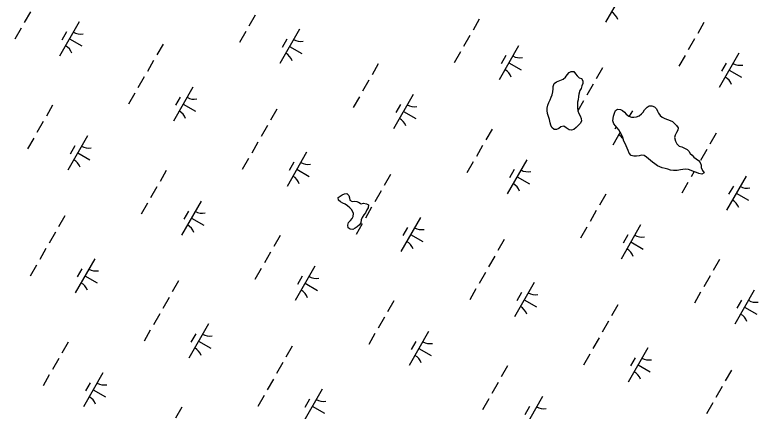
# Model space of a CAD drawing. Extents: x 3930721 to 3950824, y 220441 to 242861.
# Drawn here: x 3938608 to 3939552, y 231818 to 232320 of the extents above; entities that cross this region are included whole.
import ezdxf

# ---------------------------------------------------------------- set-up
doc = ezdxf.new("R2010")
doc.units = 0
doc.layers.add('V-TOPO-SHOR', color=7, linetype='Continuous')
doc.layers.add('V-WETL-SWMP', color=7, linetype='Continuous')

msp = doc.modelspace()

# ---------------------------------------------------------------- linework, layer by layer
at = {"layer": 'V-TOPO-SHOR'}
for points in [[(3939312.09, 232174.29), (3939308.09, 232177.05), (3939305.04, 232178.88), (3939301.32, 232178.14), (3939298.77, 232176.02), (3939295.75, 232174.59), (3939292.72, 232174.79), (3939289.89, 232177.33), (3939288.69, 232180.35), (3939287.96, 232183.38), (3939286.99, 232187.57), (3939285.79, 232191.05), (3939284.58, 232195.01), (3939283.84, 232198.74), (3939283.81, 232201.77), (3939284.94, 232205.51), (3939286.07, 232209.02), (3939287.9, 232212.54), (3939289.03, 232215.82), (3939290.17, 232218.86), (3939291.07, 232222.37), (3939291.49, 232226.34), (3939291.7, 232229.38), (3939292.83, 232232.89), (3939295.84, 232235.25), (3939300.26, 232236.7), (3939304.44, 232238.61), (3939307.21, 232241.2), (3939309.51, 232244.26), (3939311.82, 232247.08), (3939314.6, 232248.51), (3939317.87, 232248.31), (3939320, 232245.53), (3939321.89, 232242.99), (3939324.72, 232240.45), (3939327.76, 232239.31), (3939329.42, 232236.53), (3939329.23, 232233.03), (3939328.09, 232230.21), (3939326.96, 232226.94), (3939325.58, 232224.12), (3939324.23, 232219.44), (3939323.79, 232216.4), (3939323.14, 232212.43), (3939322.7, 232209.39), (3939322.5, 232205.89), (3939322.54, 232202.16), (3939323.04, 232198.43), (3939324.01, 232195.17), (3939325.68, 232191.93), (3939327.11, 232188.67), (3939327.38, 232185.41), (3939326.01, 232182.36), (3939323.46, 232179.77), (3939320.69, 232177.17), (3939317.92, 232174.81), (3939314.89, 232174.08), (3939312.09, 232174.29)], [(3939382.96, 232157.04), (3939381.3, 232160.05), (3939380.09, 232164.48), (3939378.89, 232167.5), (3939376.75, 232171.21), (3939374.85, 232174.22), (3939372.96, 232176.77), (3939370.6, 232179.31), (3939368.71, 232182.09), (3939367.51, 232185.58), (3939367.71, 232188.61), (3939368.38, 232191.66), (3939369.5, 232195.63), (3939370.87, 232198.68), (3939373.42, 232200.34), (3939376.92, 232200.14), (3939379.74, 232198.77), (3939382.09, 232196.7), (3939384.45, 232194.39), (3939387.74, 232191.62), (3939391.02, 232190.49), (3939394.06, 232190.28), (3939397.32, 232190.78), (3939400.57, 232192.22), (3939403.58, 232194.58), (3939405.89, 232196.94), (3939407.73, 232199.52), (3939410.73, 232203.05), (3939413.51, 232204.95), (3939416.78, 232204.74), (3939420.29, 232203.38), (3939422.65, 232201.07), (3939424.08, 232198.05), (3939425.51, 232195.27), (3939427.4, 232192.49), (3939429.99, 232190.41), (3939433.51, 232188.58), (3939436.55, 232187.45), (3939440.06, 232186.32), (3939443.11, 232184.71), (3939445.94, 232181.94), (3939448.3, 232179.63), (3939450.19, 232177.08), (3939449.76, 232173.81), (3939448.15, 232170.77), (3939446.32, 232167.48), (3939445.42, 232164.44), (3939446.87, 232159.79), (3939448.53, 232156.54), (3939451.59, 232153.77), (3939455.1, 232152.63), (3939458.39, 232151.27), (3939461.67, 232149.43), (3939463.79, 232147.12), (3939465.46, 232144.34), (3939468.05, 232142.03), (3939470.17, 232139.49), (3939472.99, 232137.65), (3939476.04, 232135.35), (3939478.4, 232133.04), (3939479.37, 232129.55), (3939479.64, 232126.52), (3939481.31, 232122.8), (3939483.2, 232119.79), (3939480.19, 232118.12), (3939476.45, 232119.02), (3939473.4, 232120.15), (3939469.89, 232121.52), (3939466.61, 232122.65), (3939463.33, 232124.02), (3939459.82, 232124.45), (3939456.33, 232123.95), (3939453.07, 232123.45), (3939449.11, 232122.71), (3939444.44, 232122.66), (3939440.7, 232123.32), (3939436.96, 232124.45), (3939433.92, 232125.12), (3939429.94, 232126.25), (3939426.89, 232127.38), (3939424.08, 232128.75), (3939420.56, 232131.05), (3939417.73, 232133.36), (3939415.14, 232135.66), (3939412.56, 232137.74), (3939410.2, 232139.81), (3939406.92, 232141.65), (3939403.88, 232142.08), (3939400.62, 232141.58), (3939397.59, 232140.85), (3939393.85, 232141.05), (3939390.58, 232141.95), (3939388.22, 232144.73), (3939387.02, 232148.21), (3939382.96, 232157.04)], [(3939035.92, 232072.8), (3939033.33, 232075.57), (3939030.74, 232077.87), (3939027.45, 232080.17), (3939024.63, 232081.55), (3939021.81, 232083.15), (3939019.23, 232085.22), (3939018.5, 232088.49), (3939021.04, 232090.38), (3939023.83, 232092.04), (3939026.61, 232093.23), (3939029.64, 232093.73), (3939032.24, 232091.19), (3939032.96, 232088.16), (3939033.46, 232085.13), (3939036.28, 232083.3), (3939039.31, 232084.03), (3939042.35, 232083.36), (3939045.16, 232081.99), (3939047.98, 232080.62), (3939051, 232081.35), (3939054.74, 232080.68), (3939057.32, 232079.08), (3939056.89, 232075.57), (3939055.29, 232072.76), (3939053.22, 232069.24), (3939051.15, 232066.42), (3939049.32, 232063.13), (3939047.95, 232060.32), (3939047.28, 232056.58), (3939045.68, 232053.76), (3939042.9, 232051.4), (3939040.12, 232049.5), (3939037.34, 232047.84), (3939033.83, 232048.27), (3939031.25, 232050.11), (3939030.98, 232053.61), (3939031.65, 232056.65), (3939034.43, 232059.24), (3939036.5, 232061.83), (3939037.87, 232064.65), (3939038.3, 232068.15), (3939035.92, 232072.8)]]:
    msp.add_lwpolyline(points, dxfattribs=at)
at = {"layer": 'V-WETL-SWMP'}
for p, q in [((3939382.96, 232354.28), (3939358.11, 232310.89)), ((3938628.2, 232324.14), (3938620.25, 232310.26)), ((3938913.36, 232319.85), (3938905.41, 232305.97)), ((3938690.02, 232311.29), (3938665.18, 232267.91)), ((3939197.87, 232314.74), (3939189.92, 232300.85)), ((3939483.04, 232310.45), (3939475.08, 232296.56)), ((3938616.27, 232303.31), (3938608.32, 232289.43)), ((3938969.56, 232301.84), (3938944.71, 232258.45)), ((3938673.89, 232298.64), (3938667.92, 232288.23)), ((3938901.44, 232299.03), (3938893.49, 232285.14)), ((3939185.94, 232293.91), (3939177.99, 232280.03)), ((3938677.6, 232289.6), (3938693.22, 232280.65)), ((3938796.39, 232283.13), (3938788.44, 232269.24)), ((3938953.42, 232289.19), (3938947.46, 232278.77)), ((3939471.11, 232289.62), (3939463.16, 232275.74)), ((3938957.13, 232280.14), (3938972.75, 232271.2)), ((3939174.01, 232273.08), (3939166.06, 232259.2)), ((3939247.77, 232281.06), (3939222.92, 232237.68)), ((3939231.63, 232268.41), (3939225.67, 232258)), ((3939459.18, 232268.8), (3939451.23, 232254.91)), ((3939527.3, 232271.61), (3939502.45, 232228.22)), ((3938784.47, 232262.3), (3938776.52, 232248.42)), ((3939069.63, 232258.01), (3939061.68, 232244.13)), ((3939235.34, 232259.37), (3939250.96, 232250.42)), ((3939511.16, 232258.96), (3939505.2, 232248.54)), ((3939309.51, 232244.26), (3939311.82, 232247.08)), ((3939311.82, 232247.08), (3939314.6, 232248.51)), ((3939314.6, 232248.51), (3939317.87, 232248.31)), ((3939317.87, 232248.31), (3939320, 232245.53)), ((3939320, 232245.53), (3939321.89, 232242.99)), ((3939354.14, 232252.9), (3939346.19, 232239.01)), ((3939514.88, 232249.91), (3939530.5, 232240.97)), ((3938772.54, 232241.47), (3938764.59, 232227.59)), ((3939057.71, 232237.19), (3939049.75, 232223.3)), ((3939292.83, 232232.89), (3939295.84, 232235.25)), ((3939295.84, 232235.25), (3939300.26, 232236.7)), ((3939300.26, 232236.7), (3939304.44, 232238.61)), ((3939304.44, 232238.61), (3939307.21, 232241.2)), ((3939307.21, 232241.2), (3939309.51, 232244.26)), ((3939321.89, 232242.99), (3939324.72, 232240.45)), ((3939324.72, 232240.45), (3939327.76, 232239.31)), ((3939327.76, 232239.31), (3939329.42, 232236.53)), ((3939329.42, 232236.53), (3939329.23, 232233.03)), ((3938834.37, 232228.63), (3938809.52, 232185.24)), ((3939291.07, 232222.37), (3939291.5, 232226.34)), ((3939291.5, 232226.34), (3939291.7, 232229.38)), ((3939291.7, 232229.38), (3939292.83, 232232.89)), ((3939326.96, 232226.94), (3939325.58, 232224.12)), ((3939328.09, 232230.21), (3939326.96, 232226.94)), ((3939329.23, 232233.03), (3939328.09, 232230.21)), ((3939342.21, 232232.07), (3939334.26, 232218.19)), ((3938760.61, 232220.65), (3938752.66, 232206.76)), ((3939045.78, 232216.36), (3939037.83, 232202.48)), ((3939113.9, 232219.17), (3939089.05, 232175.78)), ((3939289.04, 232215.82), (3939290.17, 232218.86)), ((3939290.17, 232218.86), (3939291.07, 232222.37)), ((3939323.79, 232216.4), (3939323.14, 232212.43)), ((3939324.23, 232219.44), (3939323.79, 232216.4)), ((3939325.58, 232224.12), (3939324.23, 232219.44)), ((3938818.23, 232215.97), (3938812.26, 232205.56)), ((3938821.94, 232206.93), (3938837.56, 232197.99)), ((3939284.94, 232205.51), (3939286.07, 232209.02)), ((3939286.07, 232209.02), (3939287.9, 232212.54)), ((3939287.9, 232212.54), (3939289.04, 232215.82)), ((3939322.7, 232209.39), (3939322.5, 232205.89)), ((3939323.14, 232212.43), (3939322.7, 232209.39)), ((3939330.28, 232211.24), (3939323.02, 232198.57)), ((3938656.23, 232205.58), (3938648.28, 232191.69)), ((3938940.74, 232200.46), (3938932.78, 232186.58)), ((3939097.76, 232206.52), (3939091.8, 232196.11)), ((3939101.48, 232197.48), (3939117.1, 232188.53)), ((3939283.81, 232201.77), (3939284.94, 232205.51)), ((3939283.84, 232198.73), (3939283.81, 232201.77)), ((3939284.58, 232195.01), (3939283.84, 232198.73)), ((3939322.5, 232205.89), (3939322.54, 232202.16)), ((3939322.54, 232202.16), (3939323.04, 232198.43)), ((3939323.04, 232198.43), (3939324.01, 232195.17)), ((3939369.5, 232195.63), (3939370.87, 232198.68)), ((3939370.87, 232198.68), (3939373.42, 232200.34)), ((3939373.42, 232200.34), (3939376.93, 232200.14)), ((3939376.93, 232200.14), (3939379.74, 232198.77)), ((3939379.74, 232198.77), (3939382.09, 232196.7)), ((3939392.11, 232198.4), (3939388.15, 232191.48)), ((3939405.89, 232196.94), (3939407.73, 232199.52)), ((3939407.73, 232199.52), (3939410.73, 232203.05)), ((3939410.73, 232203.05), (3939413.51, 232204.95)), ((3939413.51, 232204.95), (3939416.78, 232204.75)), ((3939416.78, 232204.75), (3939420.29, 232203.38)), ((3939420.29, 232203.38), (3939422.65, 232201.07)), ((3939422.65, 232201.07), (3939424.08, 232198.05)), ((3939424.08, 232198.05), (3939425.51, 232195.27)), ((3939285.79, 232191.05), (3939284.58, 232195.01)), ((3939286.99, 232187.57), (3939285.79, 232191.05)), ((3939324.01, 232195.17), (3939325.68, 232191.92)), ((3939325.68, 232191.92), (3939327.11, 232188.67)), ((3939327.11, 232188.67), (3939327.38, 232185.41)), ((3939367.51, 232185.58), (3939367.71, 232188.62)), ((3939367.71, 232188.62), (3939368.38, 232191.66)), ((3939368.38, 232191.66), (3939369.5, 232195.63)), ((3939382.09, 232196.7), (3939384.45, 232194.39)), ((3939384.45, 232194.39), (3939387.74, 232191.62)), ((3939387.74, 232191.62), (3939391.02, 232190.49)), ((3939391.02, 232190.49), (3939394.06, 232190.28)), ((3939394.06, 232190.28), (3939397.32, 232190.78)), ((3939397.32, 232190.78), (3939400.57, 232192.21)), ((3939400.57, 232192.21), (3939403.58, 232194.58)), ((3939403.58, 232194.58), (3939405.89, 232196.94)), ((3939425.51, 232195.27), (3939427.4, 232192.49)), ((3939427.4, 232192.49), (3939429.99, 232190.41)), ((3939429.99, 232190.41), (3939433.51, 232188.58)), ((3939433.51, 232188.58), (3939436.55, 232187.45)), ((3938644.3, 232184.75), (3938636.35, 232170.87)), ((3938928.81, 232179.63), (3938920.86, 232165.75)), ((3939287.96, 232183.38), (3939286.99, 232187.57)), ((3939288.69, 232180.35), (3939287.96, 232183.38)), ((3939289.89, 232177.33), (3939288.69, 232180.35)), ((3939305.04, 232178.88), (3939301.32, 232178.14)), ((3939308.09, 232177.05), (3939305.04, 232178.88)), ((3939323.47, 232179.77), (3939320.69, 232177.17)), ((3939326.01, 232182.36), (3939323.47, 232179.77)), ((3939327.38, 232185.41), (3939326.01, 232182.36)), ((3939368.71, 232182.09), (3939367.51, 232185.58)), ((3939370.6, 232179.31), (3939368.71, 232182.09)), ((3939372.96, 232176.77), (3939370.6, 232179.31)), ((3939436.55, 232187.45), (3939440.06, 232186.32)), ((3939440.06, 232186.32), (3939443.11, 232184.71)), ((3939443.11, 232184.71), (3939448.3, 232179.63)), ((3939448.3, 232179.63), (3939450.19, 232177.08)), ((3939213.98, 232175.35), (3939206.02, 232161.46)), ((3939292.72, 232174.79), (3939289.89, 232177.33)), ((3939295.75, 232174.59), (3939292.72, 232174.79)), ((3939298.77, 232176.02), (3939295.75, 232174.59)), ((3939301.32, 232178.14), (3939298.77, 232176.02)), ((3939312.09, 232174.29), (3939308.09, 232177.05)), ((3939314.89, 232174.08), (3939312.09, 232174.29)), ((3939317.92, 232174.81), (3939314.89, 232174.08)), ((3939320.69, 232177.17), (3939317.92, 232174.81)), ((3939376.64, 232171.39), (3939367.26, 232155.01)), ((3939371.64, 232178.19), (3939370.01, 232175.33)), ((3939374.85, 232174.22), (3939372.96, 232176.77)), ((3939376.75, 232171.21), (3939374.85, 232174.22)), ((3939378.89, 232167.5), (3939376.75, 232171.21)), ((3939448.15, 232170.76), (3939446.32, 232167.48)), ((3939449.76, 232173.81), (3939448.15, 232170.76)), ((3939450.19, 232177.08), (3939449.76, 232173.81)), ((3939498.48, 232170.23), (3939490.53, 232156.35)), ((3938632.38, 232163.92), (3938624.43, 232150.04)), ((3938700.5, 232166.74), (3938675.65, 232123.35)), ((3939380.09, 232164.48), (3939378.89, 232167.5)), ((3939381.3, 232160.05), (3939380.09, 232164.48)), ((3939382.96, 232157.04), (3939381.3, 232160.05)), ((3939446.32, 232167.48), (3939445.42, 232164.44)), ((3939445.42, 232164.44), (3939446.87, 232159.79)), ((3939446.87, 232159.79), (3939448.53, 232156.54)), ((3938684.36, 232154.08), (3938678.4, 232143.67)), ((3938916.88, 232158.81), (3938908.93, 232144.92)), ((3939202.05, 232154.52), (3939194.1, 232140.64)), ((3939387.02, 232148.21), (3939382.96, 232157.04)), ((3939448.53, 232156.54), (3939451.59, 232153.77)), ((3939451.59, 232153.77), (3939455.1, 232152.64)), ((3939455.1, 232152.64), (3939458.39, 232151.27)), ((3939458.39, 232151.27), (3939461.67, 232149.43)), ((3938688.07, 232145.04), (3938703.69, 232136.1)), ((3938978.71, 232145.96), (3938953.86, 232102.57)), ((3939388.22, 232144.73), (3939387.02, 232148.21)), ((3939390.58, 232141.95), (3939388.22, 232144.73)), ((3939393.86, 232141.05), (3939390.58, 232141.95)), ((3939397.59, 232140.85), (3939393.86, 232141.05)), ((3939400.62, 232141.58), (3939397.59, 232140.85)), ((3939403.88, 232142.08), (3939400.62, 232141.58)), ((3939406.92, 232141.65), (3939403.88, 232142.08)), ((3939410.2, 232139.81), (3939406.92, 232141.65)), ((3939461.67, 232149.43), (3939463.79, 232147.12)), ((3939463.79, 232147.12), (3939465.46, 232144.34)), ((3939465.46, 232144.34), (3939468.04, 232142.03)), ((3939468.04, 232142.03), (3939470.17, 232139.49)), ((3939486.55, 232149.41), (3939478.6, 232135.52)), ((3938904.95, 232137.98), (3938897, 232124.1)), ((3938962.57, 232133.31), (3938956.61, 232122.9)), ((3939190.12, 232133.69), (3939182.17, 232119.81)), ((3939258.24, 232136.51), (3939233.39, 232093.12)), ((3939412.56, 232137.74), (3939410.2, 232139.81)), ((3939415.14, 232135.66), (3939412.56, 232137.74)), ((3939417.73, 232133.36), (3939415.14, 232135.66)), ((3939420.56, 232131.05), (3939417.73, 232133.36)), ((3939470.17, 232139.49), (3939472.99, 232137.65)), ((3939472.99, 232137.65), (3939476.05, 232135.35)), ((3939476.05, 232135.35), (3939478.4, 232133.04)), ((3939478.4, 232133.04), (3939479.37, 232129.55)), ((3938800.57, 232122.91), (3938792.62, 232109.03)), ((3938966.28, 232124.27), (3938981.9, 232115.32)), ((3939242.1, 232123.85), (3939236.14, 232113.44)), ((3939424.08, 232128.76), (3939420.56, 232131.05)), ((3939426.89, 232127.38), (3939424.08, 232128.76)), ((3939429.94, 232126.25), (3939426.89, 232127.38)), ((3939433.92, 232125.12), (3939429.94, 232126.25)), ((3939436.96, 232124.45), (3939433.92, 232125.12)), ((3939440.7, 232123.32), (3939436.96, 232124.45)), ((3939444.44, 232122.66), (3939440.7, 232123.32)), ((3939449.11, 232122.71), (3939444.44, 232122.66)), ((3939453.07, 232123.45), (3939449.11, 232122.71)), ((3939456.33, 232123.95), (3939453.07, 232123.45)), ((3939459.82, 232124.45), (3939456.33, 232123.95)), ((3939463.33, 232124.02), (3939459.82, 232124.45)), ((3939466.61, 232122.65), (3939463.33, 232124.02)), ((3939469.89, 232121.52), (3939466.61, 232122.65)), ((3939479.37, 232129.55), (3939479.64, 232126.52)), ((3939479.64, 232126.52), (3939481.31, 232122.8)), ((3939481.31, 232122.8), (3939483.2, 232119.79)), ((3939085.08, 232117.8), (3939077.13, 232103.91)), ((3939245.82, 232114.81), (3939261.44, 232105.87)), ((3939470.45, 232121.3), (3939466.67, 232114.69)), ((3939473.4, 232120.15), (3939469.89, 232121.52)), ((3939476.44, 232119.02), (3939473.4, 232120.15)), ((3939480.19, 232118.12), (3939476.44, 232119.02)), ((3939483.2, 232119.79), (3939480.19, 232118.12)), ((3939536.45, 232115.73), (3939511.6, 232072.34)), ((3939462.7, 232107.75), (3939454.75, 232093.87)), ((3939520.31, 232103.08), (3939514.35, 232092.67)), ((3938788.65, 232102.08), (3938780.69, 232088.2)), ((3939026.61, 232093.23), (3939029.64, 232093.73)), ((3939029.64, 232093.73), (3939032.23, 232091.19)), ((3939073.15, 232096.97), (3939065.2, 232083.08)), ((3939524.03, 232094.04), (3939539.65, 232085.09)), ((3938844.84, 232084.07), (3938819.99, 232040.68)), ((3939018.5, 232088.48), (3939021.04, 232090.38)), ((3939019.23, 232085.22), (3939018.5, 232088.48)), ((3939021.82, 232083.15), (3939019.23, 232085.22)), ((3939021.04, 232090.38), (3939023.83, 232092.04)), ((3939023.83, 232092.04), (3939026.61, 232093.23)), ((3939032.23, 232091.19), (3939032.96, 232088.16)), ((3939032.96, 232088.16), (3939033.46, 232085.14)), ((3939033.46, 232085.14), (3939036.28, 232083.3)), ((3939036.28, 232083.3), (3939039.31, 232084.03)), ((3939039.31, 232084.03), (3939042.35, 232083.36)), ((3939358.32, 232092.68), (3939350.37, 232078.8)), ((3938776.72, 232081.26), (3938768.77, 232067.37)), ((3939024.63, 232081.55), (3939021.82, 232083.15)), ((3939027.45, 232080.17), (3939024.63, 232081.55)), ((3939030.74, 232077.87), (3939027.45, 232080.17)), ((3939033.33, 232075.57), (3939030.74, 232077.87)), ((3939035.92, 232072.79), (3939033.33, 232075.57)), ((3939042.35, 232083.36), (3939047.98, 232080.62)), ((3939047.98, 232080.62), (3939051, 232081.35)), ((3939051, 232081.35), (3939054.74, 232080.68)), ((3939061.22, 232076.14), (3939053.27, 232062.26)), ((3939054.74, 232080.68), (3939057.32, 232079.08)), ((3939056.89, 232075.57), (3939055.29, 232072.76)), ((3939057.32, 232079.08), (3939056.89, 232075.57)), ((3938671.68, 232065.36), (3938663.72, 232051.47)), ((3938828.7, 232071.42), (3938822.74, 232061)), ((3939038.3, 232068.15), (3939035.92, 232072.79)), ((3939037.87, 232064.65), (3939038.3, 232068.15)), ((3939051.15, 232066.42), (3939049.32, 232063.13)), ((3939053.22, 232069.24), (3939051.15, 232066.42)), ((3939055.29, 232072.76), (3939053.22, 232069.24)), ((3939346.39, 232071.85), (3939338.44, 232057.97)), ((3938832.42, 232062.38), (3938848.04, 232053.43)), ((3939030.98, 232053.61), (3939031.65, 232056.65)), ((3939031.65, 232056.65), (3939034.43, 232059.25)), ((3939034.43, 232059.25), (3939036.5, 232061.83)), ((3939036.5, 232061.83), (3939037.87, 232064.65)), ((3939047.29, 232056.58), (3939045.68, 232053.76)), ((3939047.95, 232060.32), (3939047.29, 232056.58)), ((3939049.32, 232063.13), (3939047.95, 232060.32)), ((3939123.05, 232063.3), (3939098.2, 232019.91)), ((3939031.25, 232050.11), (3939030.98, 232053.61)), ((3939033.84, 232048.27), (3939031.25, 232050.11)), ((3939037.34, 232047.84), (3939033.84, 232048.27)), ((3939040.12, 232049.5), (3939037.34, 232047.84)), ((3939042.9, 232051.4), (3939040.12, 232049.5)), ((3939049.3, 232055.32), (3939041.34, 232041.43)), ((3939045.68, 232053.76), (3939042.9, 232051.4)), ((3939106.91, 232050.64), (3939100.95, 232040.23)), ((3939334.46, 232051.03), (3939326.51, 232037.14)), ((3939402.58, 232053.84), (3939377.73, 232010.45)), ((3938659.75, 232044.53), (3938651.8, 232030.65)), ((3938944.91, 232040.24), (3938936.96, 232026.36)), ((3939110.62, 232041.6), (3939126.24, 232032.66)), ((3939386.45, 232041.19), (3939380.48, 232030.77)), ((3939229.42, 232035.13), (3939221.47, 232021.24)), ((3939390.16, 232032.15), (3939405.78, 232023.2)), ((3938647.82, 232023.71), (3938639.87, 232009.82)), ((3938932.99, 232019.42), (3938925.04, 232005.53)), ((3938709.65, 232010.86), (3938684.8, 231967.47)), ((3939217.49, 232014.3), (3939209.54, 232000.42)), ((3939502.66, 232010.01), (3939494.71, 231996.13)), ((3938635.89, 232002.88), (3938627.94, 231989)), ((3938989.18, 232001.4), (3938964.33, 231958.02)), ((3938693.51, 231998.21), (3938687.55, 231987.79)), ((3938921.06, 231998.59), (3938913.11, 231984.71)), ((3939205.56, 231993.48), (3939197.61, 231979.59)), ((3938697.22, 231989.16), (3938712.84, 231980.22)), ((3938816.02, 231982.69), (3938808.07, 231968.81)), ((3938973.04, 231988.75), (3938967.08, 231978.34)), ((3939267.39, 231980.63), (3939242.54, 231937.24)), ((3939490.73, 231989.19), (3939482.78, 231975.3)), ((3938976.76, 231979.71), (3938992.38, 231970.76)), ((3939193.64, 231972.65), (3939185.69, 231958.77)), ((3939546.93, 231971.17), (3939522.08, 231927.79)), ((3938804.09, 231961.87), (3938796.14, 231947.98)), ((3939251.25, 231967.98), (3939245.29, 231957.56)), ((3939478.8, 231968.36), (3939470.85, 231954.48)), ((3939089.26, 231957.58), (3939081.3, 231943.69)), ((3939254.97, 231958.93), (3939270.59, 231949.99)), ((3939373.76, 231952.46), (3939365.81, 231938.58)), ((3939530.79, 231958.52), (3939524.82, 231948.11)), ((3939534.5, 231949.48), (3939550.12, 231940.53)), ((3938792.16, 231941.04), (3938784.21, 231927.16)), ((3939077.33, 231936.75), (3939069.38, 231922.87)), ((3938853.99, 231928.19), (3938829.14, 231884.8)), ((3939361.83, 231931.64), (3939353.88, 231917.75)), ((3938780.24, 231920.21), (3938772.28, 231906.33)), ((3938837.85, 231915.54), (3938831.89, 231905.13)), ((3939065.4, 231915.93), (3939057.45, 231902.04)), ((3939133.52, 231918.74), (3939108.67, 231875.35)), ((3938675.85, 231905.14), (3938667.9, 231891.26)), ((3938841.56, 231906.5), (3938857.18, 231897.55)), ((3939117.39, 231906.08), (3939111.42, 231895.67)), ((3939349.91, 231910.81), (3939341.95, 231896.93)), ((3938960.36, 231900.03), (3938952.41, 231886.14)), ((3939121.1, 231897.04), (3939136.72, 231888.1)), ((3939411.73, 231897.96), (3939386.88, 231854.57)), ((3939337.98, 231889.98), (3939330.03, 231876.1)), ((3938663.93, 231884.32), (3938655.98, 231870.43)), ((3938948.43, 231879.2), (3938940.48, 231865.32)), ((3939395.59, 231885.31), (3939389.63, 231874.9)), ((3939233.6, 231874.91), (3939225.65, 231861.03)), ((3939399.31, 231876.27), (3939414.93, 231867.32)), ((3939518.1, 231869.8), (3939510.15, 231855.91)), ((3938652, 231863.49), (3938644.05, 231849.6)), ((3938720.12, 231866.3), (3938695.27, 231822.91)), ((3938936.5, 231858.37), (3938928.55, 231844.49)), ((3938703.98, 231853.65), (3938698.02, 231843.24)), ((3939221.67, 231854.09), (3939213.72, 231840.2)), ((3939506.17, 231848.97), (3939498.22, 231835.09)), ((3938707.7, 231844.61), (3938723.32, 231835.66)), ((3938998.33, 231845.53), (3938973.48, 231802.14)), ((3938924.58, 231837.55), (3938916.63, 231823.66)), ((3938982.19, 231832.87), (3938976.23, 231822.46)), ((3939209.74, 231833.26), (3939201.79, 231819.37)), ((3939277.87, 231836.07), (3939253.02, 231792.68)), ((3938820.2, 231822.48), (3938812.24, 231808.59)), ((3938985.91, 231823.83), (3939001.53, 231814.89)), ((3939261.73, 231823.42), (3939255.76, 231813.01)), ((3939494.25, 231828.14), (3939486.3, 231814.26))]:
    msp.add_line(p, q, dxfattribs=at)
for centre, start, end in [((3939357.02, 232308.49), 19.42788, 60.97154), ((3938691.53, 232313.45), 239.42788, 280.97154), ((3938971.07, 232304), 239.42788, 280.97154), ((3938664.08, 232265.51), 19.42788, 60.97154), ((3938943.61, 232256.06), 19.42788, 60.97154), ((3939249.28, 232283.22), 239.42788, 280.97154), ((3939528.81, 232273.77), 239.42788, 280.97154), ((3939221.82, 232235.28), 19.42788, 60.97154), ((3939501.36, 232225.83), 19.42788, 60.97154), ((3938835.88, 232230.78), 239.42788, 280.97154), ((3938808.42, 232182.85), 19.42788, 60.97154), ((3939115.41, 232221.33), 239.42788, 280.97154), ((3939087.96, 232173.39), 19.42788, 60.97154), ((3939366.16, 232152.62), 35.31901, 60.97154), ((3938702.01, 232168.89), 239.42788, 280.97154), ((3938674.55, 232120.96), 19.42788, 60.97154), ((3938980.22, 232148.12), 239.42788, 280.97154), ((3939259.75, 232138.66), 239.42788, 280.97154), ((3938952.76, 232100.18), 19.42788, 60.97154), ((3939232.3, 232090.73), 19.42788, 60.97154), ((3939537.96, 232117.89), 239.42788, 280.97154), ((3939510.51, 232069.95), 19.42788, 60.97154), ((3938846.35, 232086.23), 239.42788, 280.97154), ((3938818.89, 232038.29), 19.42788, 60.97154), ((3939124.56, 232065.45), 239.42788, 280.97154), ((3939404.09, 232056), 239.42788, 280.97154), ((3939097.1, 232017.51), 19.42788, 60.97154), ((3939376.64, 232008.06), 19.42788, 60.97154), ((3938711.16, 232013.02), 239.42788, 280.97154), ((3938683.7, 231965.08), 19.42788, 60.97154), ((3938990.69, 232003.56), 239.42788, 280.97154), ((3938963.24, 231955.62), 19.42788, 60.97154), ((3939268.9, 231982.79), 239.42788, 280.97154), ((3939548.43, 231973.33), 239.42788, 280.97154), ((3939241.45, 231934.85), 19.42788, 60.97154), ((3939520.98, 231925.39), 19.42788, 60.97154), ((3938855.5, 231930.35), 239.42788, 280.97154), ((3939135.03, 231920.89), 239.42788, 280.97154), ((3938828.04, 231882.41), 19.42788, 60.97154), ((3939107.58, 231872.96), 19.42788, 60.97154), ((3939413.24, 231900.12), 239.42788, 280.97154), ((3939385.79, 231852.18), 19.42788, 60.97154), ((3938721.63, 231868.46), 239.42788, 280.97154), ((3938694.18, 231820.52), 19.42788, 60.97154), ((3938999.84, 231847.68), 239.42788, 280.97154), ((3939279.37, 231838.23), 239.42788, 280.97154)]:
    msp.add_arc(centre, 17.62, start, end, dxfattribs=at)

doc.saveas('drawing.dxf')
